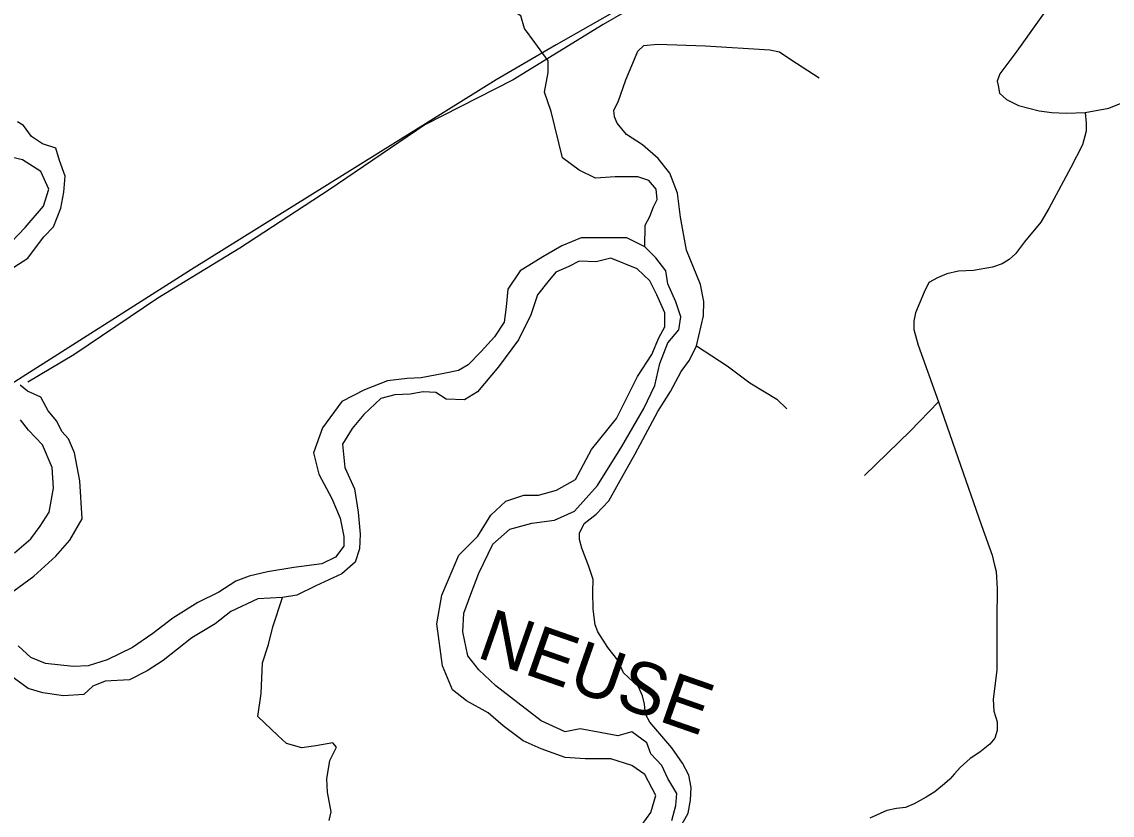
# Model space of a CAD drawing. Extents: x 2082433 to 2279600, y 546599 to 755198.
# Drawn here: x 2244515 to 2248928, y 582727 to 585938 of the extents above; entities that cross this region are included whole.
import ezdxf

# ---------------------------------------------------------------- set-up
doc = ezdxf.new("R2010")
doc.units = 0
for name, color, linetype in [('Exist Hydrographic Creek Single Shore', 7, 'Continuous'), ('Exist Hydrographic River Shore', 7, 'Continuous'), ('Exist Hydrographic River Shore Label', 7, 'Continuous'), ('Exist Road Non-System Type 51', 7, 'Continuous'), ('Exist Utilities Electrical Transmission Line', 7, 'Continuous')]:
    doc.layers.add(name, color=color, linetype=linetype)

msp = doc.modelspace()

# ---------------------------------------------------------------- linework, layer by layer
at = {"layer": 'Exist Hydrographic Creek Single Shore'}
msp.add_lwpolyline([(2247036.4, 585027.1), (2247038.2, 585115), (2247056, 585150.7), (2247070.9, 585189.3), (2247085.7, 585219.1), (2247082.8, 585260.7), (2247053.1, 585296.3), (2247008.5, 585311.2), (2246916.4, 585311.2), (2246836.2, 585305.2), (2246770.9, 585337.9), (2246702.6, 585388.4), (2246656.6, 585575.6), (2246629.8, 585652.9), (2246644.7, 585733.1), (2246644.7, 585780.7), (2246591.2, 585855), (2246549.6, 585911.4), (2246534.8, 585961.9), (2246463.5, 586006.5), (2246370, 586036.2), (2246286.8, 586125.4)], dxfattribs=at)
at = {"layer": 'Exist Hydrographic River Shore'}
for points in [[(2244482.6, 584945.7), (2244539, 584981.3), (2244574.6, 585028.9), (2244604.3, 585067.5), (2244642.9, 585109.1), (2244672.6, 585183.4), (2244684.5, 585248.8), (2244690.5, 585314.1), (2244666.7, 585376.5), (2244651.8, 585427.1), (2244598.4, 585444.9), (2244553.8, 585474.6), (2244521.2, 585519.2), (2244497.4, 585534)], [(2244445.4, 585020), (2244528.6, 585106.1), (2244602.8, 585192.3), (2244623.6, 585260.7), (2244591, 585332), (2244516.7, 585379.5), (2244377.1, 585412.2)], [(2246963.7, 585063.5), (2246778.3, 585064.5), (2246701.1, 585031.8), (2246623.9, 584987.3), (2246531.8, 584930.8), (2246481.3, 584856.5), (2246475.4, 584785.2), (2246466.5, 584722.8), (2246427.9, 584663.4), (2246374.4, 584603.9), (2246321, 584550.4), (2246282.3, 584526.7), (2246222.9, 584514.8), (2246130.9, 584497), (2246074.5, 584494), (2245994.3, 584485.1), (2245902.2, 584449.4), (2245810.1, 584401.9), (2245731.4, 584294.9), (2245695.8, 584193.9), (2245716.6, 584107.7), (2245770, 584009.6), (2245802.7, 583929.4), (2245817.6, 583855.1), (2245817.6, 583816.5), (2245784.9, 583771.9), (2245728.5, 583745.1), (2245615.6, 583730.3), (2245508.7, 583712.5), (2245434.4, 583694.6), (2245381, 583673.8), (2245312.7, 583629.3), (2245226.5, 583587.7), (2245125.6, 583525.2), (2245045.4, 583462.8), (2244962.2, 583406.4), (2244859.7, 583355.9), (2244782.5, 583332.1), (2244723.1, 583329.1), (2244610.3, 583341), (2244550.9, 583364.8), (2244500.4, 583412.3)], [(2246304, 583545.5), (2246332.3, 583622.2), (2246364.5, 583707), (2246421, 583824), (2246489.6, 583884.6), (2246578.4, 583908.8), (2246671.2, 583920.9), (2246751.9, 583957.3), (2246844.7, 584062.2), (2246943.6, 584219.7), (2247032.3, 584373.1), (2247076.7, 584466), (2247096.9, 584554.8), (2247129.2, 584639.6), (2247173.6, 584692), (2247181.6, 584744.5), (2247161.4, 584805.1), (2247129.2, 584877.8), (2247121.1, 584930.2), (2247080.7, 584982.7), (2247036.4, 585027.1), (2246963.7, 585063.5)], [(2247005.7, 584938.6), (2246898.6, 584981.3), (2246839.2, 584966.5), (2246770.9, 584969.4), (2246729.3, 584948.6), (2246675.9, 584924.9), (2246643.2, 584886.2), (2246601.6, 584832.7), (2246574.9, 584752.5), (2246524.4, 584651.5), (2246444.2, 584541.5), (2246359.6, 584440.5), (2246306.1, 584407.8), (2246231.9, 584410.8), (2246190.3, 584437.5), (2246139.8, 584440.5), (2246086.3, 584431.6), (2246024, 584428.6), (2245967.5, 584413.8), (2245899.2, 584348.4), (2245851.7, 584291.9), (2245813.1, 584229.5), (2245822, 584134.4), (2245860.6, 584048.2), (2245875.5, 583953.2), (2245884.4, 583864), (2245881.4, 583804.6), (2245863.6, 583751.1), (2245810.1, 583703.5), (2245704.7, 583656), (2245627.5, 583617.4), (2245569.6, 583608.5)], [(2247008.1, 582665.4), (2247060.6, 582738), (2247080.7, 582806.7), (2247036.4, 582891.4), (2246983.9, 582927.8), (2246899.2, 582956), (2246794.3, 582956), (2246713.6, 582960.1), (2246616.7, 582996.4), (2246544.1, 583028.7), (2246463.4, 583089.3), (2246402.9, 583141.8), (2246314.1, 583190.2), (2246257.6, 583234.6), (2246217.3, 583331.5), (2246195.1, 583501.1), (2246215.2, 583618.1), (2246283.8, 583779.6), (2246360.5, 583856.3), (2246413, 583941.1), (2246473.5, 583997.6), (2246546.1, 584021.9), (2246606.6, 584021.9), (2246679.3, 584042.1), (2246755.9, 584086.5), (2246820.5, 584207.6), (2246921.4, 584332.7), (2247006.1, 584502.3), (2247064.6, 584591.1), (2247092.9, 584659.8), (2247117.1, 584704.2), (2247117.1, 584760.7), (2247084.8, 584833.4), (2247056.5, 584889.9), (2247005.7, 584938.6)], [(2244482.6, 583635.2), (2244562.7, 583694.6), (2244651.8, 583774.9), (2244708.3, 583840.2), (2244758.8, 583926.4), (2244749.9, 584080.9), (2244727.6, 584193.9), (2244703.8, 584250.3), (2244677.1, 584280), (2244656.3, 584321.6), (2244620.7, 584363.2), (2244591, 584419.7), (2244537.5, 584443.5), (2244507.8, 584467.2)], [(2244485.5, 583789.7), (2244550.9, 583846.2), (2244589.5, 583896.7), (2244625.1, 583953.2), (2244642.9, 584051.2), (2244637, 584134.4), (2244598.4, 584226.5), (2244542, 584286), (2244509.3, 584327.6)], [(2245569.6, 583608.5), (2245470.1, 583602.5), (2245360.2, 583552), (2245297.8, 583501.5), (2245202.8, 583445), (2245086.9, 583352.9), (2245021.6, 583311.3), (2244950.3, 583275.6), (2244852.3, 583269.7), (2244801.8, 583248.9), (2244766.2, 583216.2), (2244683, 583210.3), (2244599.9, 583222.1), (2244540.5, 583240), (2244455.8, 583302.4)], [(2245758.2, 582705.1), (2245767.1, 582740.8), (2245752.2, 582821), (2245749.2, 582874.5), (2245761.1, 582948.8), (2245787.9, 583002.3), (2245773, 583020.1), (2245704.7, 583008.2), (2245648.3, 582999.3), (2245585.9, 583017.1), (2245550.3, 583049.8), (2245470.1, 583127.1), (2245483.4, 583219.2), (2245489.4, 583344), (2245513.1, 583418.3), (2245531, 583489.6), (2245569.6, 583608.5)], [(2247145.3, 582705.7), (2247161.4, 582766.3), (2247165.5, 582814.7), (2247129.2, 582875.3), (2247105, 582927.8), (2247060.6, 582976.2), (2247044.4, 583020.6), (2246983.9, 583065), (2246927.4, 583048.9), (2246862.9, 583061), (2246774.1, 583077.2), (2246713.6, 583065), (2246616.7, 583109.5), (2246521.9, 583182.1), (2246433.1, 583250.8), (2246364.5, 583315.4), (2246320.1, 583371.9), (2246300, 583468.8), (2246304, 583545.5)]]:
    msp.add_lwpolyline(points, dxfattribs=at)
at = {"layer": 'Exist Road Non-System Type 51'}
for points in [[(2248113.7, 587061.6), (2248055, 586995.3), (2247813.5, 586688), (2247573.5, 586393), (2247426.8, 586241.7), (2247373.3, 586209.6), (2247286.1, 586166.8), (2247134.8, 586082.7), (2246867.3, 585926.8), (2246503.5, 585703.6), (2246145.8, 585521.7), (2245759.1, 585258.8), (2245396.8, 585021.8), (2245065.1, 584820.1), (2244725.7, 584590.8), (2244539.2, 584479.2)], [(2248823.9, 586235.5), (2248779.6, 586154.5), (2248542.6, 585819.8), (2248473.9, 585728), (2248463.2, 585697.5), (2248466.2, 585680.7), (2248472.3, 585650.1), (2248499.8, 585624.1), (2248548.8, 585599.6), (2248632.8, 585578.2), (2248683.3, 585570.6), (2248741.4, 585569.1), (2248819.3, 585570.6)], [(2247244.9, 584627.5), (2247273.9, 584748.2), (2247275.4, 584806.3), (2247261.7, 584875.1), (2247205.1, 585014.2), (2247180.7, 585147.2), (2247168.4, 585245), (2247137.9, 585326), (2247090.5, 585385.6), (2247026.3, 585440.7), (2246962.1, 585481.9), (2246923.9, 585527.8), (2246913.2, 585553.8), (2246911.6, 585581.3), (2246928.4, 585614.9), (2246959, 585703.6), (2247007.9, 585819.8), (2247032.4, 585842.7), (2247087.4, 585847.3), (2247281.5, 585841.2), (2247542.9, 585824.3), (2247581.2, 585816.7), (2247627, 585786.1), (2247741.7, 585711.2)], [(2248819.3, 585570.6), (2248914.1, 585588.9), (2249041, 585639.4), (2249114.3, 585665.4), (2249177, 585677.6), (2249282.5, 585680.7), (2249433.8, 585679.1), (2249574.5, 585674.5), (2249690.6, 585654.7), (2249886.3, 585607.3), (2249975, 585582.8), (2250017.8, 585573.7), (2250042.2, 585575.2), (2250068.2, 585579.8), (2250112.5, 585588.9)], [(2248819.3, 585570.6), (2248822.4, 585527.8), (2248822.4, 585495.7), (2248808.6, 585440.7), (2248761.2, 585349), (2248671.1, 585182.3), (2248638.9, 585127.3), (2248573.2, 585047.8), (2248536.5, 584998.9), (2248510.5, 584976), (2248483, 584959.2), (2248443.3, 584945.4), (2248366.9, 584931.6), (2248305.7, 584928.6), (2248258.3, 584917.9), (2248221.6, 584902.6), (2248186.5, 584882.7), (2248166.6, 584844.5), (2248131.5, 584760.4), (2248125.3, 584726.8), (2248125.3, 584693.2), (2248142.2, 584629), (2248224.7, 584399.7)], [(2247179.1, 582677), (2247211.2, 582735), (2247221.9, 582788.5), (2247223.5, 582839), (2247214.3, 582889.4), (2247188.3, 582938.3), (2247145.5, 582999.5), (2247056.8, 583103.4), (2247038.5, 583135.5), (2247035.4, 583176.8), (2247026.3, 583210.4), (2247011, 583247.1), (2246949.8, 583303.7), (2246926.9, 583354.1), (2246887.2, 583406.1), (2246845.9, 583468.8), (2246835.2, 583497.8), (2246827.6, 583560.5), (2246826, 583630.8), (2246827.6, 583681.2), (2246809.2, 583733.2), (2246781.7, 583808.1), (2246772.5, 583843.3), (2246772.5, 583869.3), (2246790.9, 583907.5), (2246839.8, 583945.7), (2246890.2, 583999.2), (2246930, 584069.5), (2246997.2, 584190.3), (2247088.9, 584361.5), (2247140.9, 584442.5), (2247183.7, 584523.5), (2247217.3, 584569.4), (2247244.9, 584627.5)], [(2247244.9, 584627.5), (2247370.2, 584546.4), (2247461.9, 584477.6), (2247570.5, 584410.4), (2247611.7, 584372.2)], [(2248224.7, 584399.7), (2248110.1, 584282), (2247925.1, 584101.6)], [(2248224.7, 584399.7), (2248302.7, 584175), (2248399, 583899.8), (2248441.8, 583779.1), (2248450.9, 583743.9), (2248458.6, 583713.3), (2248463.2, 583643), (2248461.6, 583523.8), (2248461.6, 583315.9), (2248446.3, 583195.1), (2248449.4, 583147.8), (2248463.2, 583105), (2248463.2, 583069.8), (2248452.5, 583039.2), (2248432.6, 583014.8), (2248392.8, 582982.7), (2248353.1, 582956.7), (2248313.4, 582920), (2248290.4, 582894), (2248270.6, 582872.6), (2248249.2, 582854.3), (2248210.9, 582822.2), (2248175.8, 582800.8), (2248126.9, 582773.3), (2248091.7, 582758), (2248055, 582754.9), (2248015.3, 582745.7), (2247946.5, 582715.2)]]:
    msp.add_lwpolyline(points, dxfattribs=at)
at = {"layer": 'Exist Utilities Electrical Transmission Line'}
msp.add_lwpolyline([(2250652.4, 587817.9), (2250637.1, 587810.7), (2248355.1, 586728.7), (2247287.8, 586194.3), (2247122.8, 586101), (2246943.7, 585995.5), (2246677, 585845.5), (2246434.4, 585703.5), (2245201.2, 584935.8), (2244471.3, 584472.1), (2243658.4, 583891.8), (2243183.4, 583550.1), (2242597.1, 583139.5), (2242326.6, 582951.4), (2241450.5, 582776.3)], dxfattribs=at)

# ---------------------------------------------------------------- texts
at = {"layer": 'Exist Hydrographic River Shore Label'}
msp.add_text('NEUSE', height=210, rotation=340.7312, dxfattribs=at).set_placement((2246350, 583368.3))

doc.saveas('drawing.dxf')
